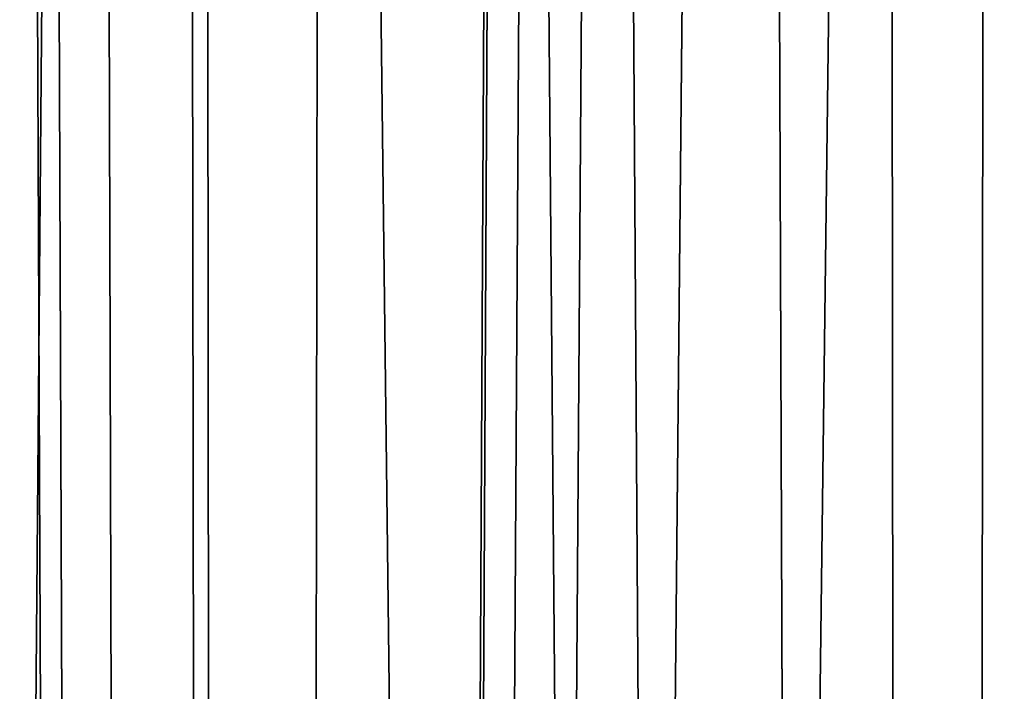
# Model space of a CAD drawing. Header units: metres. Extents: x -258 to 72, y -72 to 102.
# Tile 277 of 656: x -12.059 to -10.812, y 77.632 to 78.483. Entities that reach past the tile are written whole.
import ezdxf

# ---------------------------------------------------------------- set-up
doc = ezdxf.new("R2010")
doc.units = ezdxf.units.M
doc.layers.add('solid_FREESTAND_ASM_SW0005', color=7, linetype='CONTINUOUS')

msp = doc.modelspace()

# ---------------------------------------------------------------- linework, layer by layer
at = {"layer": 'solid_FREESTAND_ASM_SW0005'}
for points in [[(-11.839768, 100.5, 23.090229), (-12.546236, 19.27672, 24.078566), (-12.655509, 100.5, 24.247789)], [(-11.839768, 100.5, 23.090229), (-11.770615, 19.759874, 23.00201), (-12.546236, 19.27672, 24.078566)], [(-11.424497, 87.773895, 22.579872), (-11.770615, 19.759874, 23.00201), (-11.839768, 100.5, 23.090229)], [(-11.424497, 87.773895, 22.579872), (-11.422572, 87.124123, 22.577612), (-11.770615, 19.759874, 23.00201)], [(-12.076273, 87.230507, 41.197395), (-12.546221, 19.276731, 40.521458), (-11.770597, 19.759884, 41.598011)], [(-12.042157, 86.563896, 41.243515), (-12.076273, 87.230507, 41.197395), (-11.770597, 19.759884, 41.598011)], [(-11.422572, 87.124123, 22.577612), (-11.380559, 86.48951, 22.528465), (-11.770615, 19.759874, 23.00201)], [(-11.967987, 85.881363, 41.342525), (-12.042157, 86.563896, 41.243515), (-11.770597, 19.759884, 41.598011)], [(-11.380559, 86.48951, 22.528465), (-11.295014, 85.840256, 22.429708), (-11.770615, 19.759874, 23.00201)], [(-11.848083, 85.173744, 41.499073), (-11.967987, 85.881363, 41.342525), (-11.770597, 19.759884, 41.598011)], [(-11.295014, 85.840256, 22.429708), (-11.158202, 85.15638, 22.275305), (-11.770615, 19.759874, 23.00201)], [(-11.673482, 84.430199, 41.71965), (-11.848083, 85.173744, 41.499073), (-11.770597, 19.759884, 41.598011)], [(-11.158202, 85.15638, 22.275305), (-10.960306, 84.433136, 22.059313), (-11.770615, 19.759874, 23.00201)], [(-10.960306, 84.433136, 22.059313), (-10.896054, 20.25527, 21.990976), (-11.770615, 19.759874, 23.00201)], [(-11.673482, 84.430199, 41.71965), (-11.770597, 19.759884, 41.598011), (-10.89604, 20.25528, 42.609039)], [(-11.43252, 83.645576, 42.010689), (-11.673482, 84.430199, 41.71965), (-10.89604, 20.25528, 42.609039)], [(-10.960306, 84.433136, 22.059313), (-10.834317, 84.054825, 21.926111), (-10.896054, 20.25527, 21.990976)], [(-10.834317, 84.054825, 21.926111), (-10.688707, 83.667114, 21.776144), (-10.896054, 20.25527, 21.990976)], [(-10.688707, 83.667114, 21.776144), (-10.59321, 58.379326, 21.680023), (-10.896054, 20.25527, 21.990976)], [(-11.313762, 83.317947, 42.148796), (-11.43252, 83.645576, 42.010689), (-10.89604, 20.25528, 42.609039)], [(-11.111754, 82.819916, 42.376156), (-11.313762, 83.317947, 42.148796), (-10.89604, 20.25528, 42.609039)], [(-10.699312, 81.963318, 42.813072), (-11.111754, 82.819916, 42.376156), (-10.89604, 20.25528, 42.609039)], [(-10.699312, 81.963318, 42.813072), (-10.89604, 20.25528, 42.609039), (-9.940397, 20.740986, 43.533367)]]:
    msp.add_3dface(points, dxfattribs=at)

doc.saveas('drawing.dxf')
